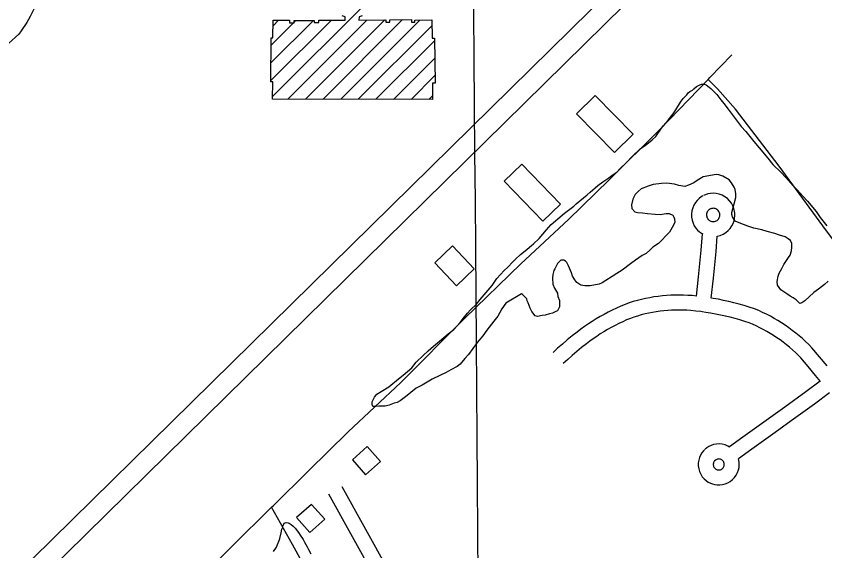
# Model space of a CAD drawing. Extents: x 3540316 to 3578335, y 553172 to 578787.
# Drawn here: x 3554019 to 3555638, y 574901 to 575973 of the extents above; entities that cross this region are included whole.
import ezdxf

# ---------------------------------------------------------------- set-up
doc = ezdxf.new("R2010")
doc.units = 0
for name, color, linetype in [('V-BLDG-OTLN', 7, 'Continuous'), ('V-GRID-MAJR', 7, 'Continuous'), ('V-ROAD-CNTR', 7, 'Continuous'), ('V-SITE-VEGE', 7, 'Continuous'), ('V-TOPO-SHOR', 7, 'Continuous')]:
    doc.layers.add(name, color=color, linetype=linetype)

msp = doc.modelspace()

# ---------------------------------------------------------------- linework, layer by layer
at = {"layer": 'V-BLDG-OTLN'}
for p, q in [((3554532.6318264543, 575811.3791721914), (3554720.7742612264, 575999.5216069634)), ((3554529.183767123, 575843.28645192), (3554650.266936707, 575964.3696215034)), ((3554529.283970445, 575878.7419943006), (3554614.1838132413, 575963.6418370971)), ((3554529.3841737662, 575914.1975366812), (3554574.6095123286, 575959.4228752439)), ((3554533.3606454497, 575953.5293474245), (3554544.2197240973, 575964.3884260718)), ((3554563.0539979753, 575806.446004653), (3554721.179237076, 575964.5712437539)), ((3554575.558197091, 575960.3715600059), (3554578.928133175, 575963.7414960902)), ((3554598.3085687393, 575806.3452363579), (3554757.0294047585, 575965.066072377)), ((3554633.5631395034, 575806.2444680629), (3554792.882906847, 575965.5642354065)), ((3554668.8177102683, 575806.1436997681), (3554827.529897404, 575964.8558869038)), ((3554704.072281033, 575806.042931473), (3554851.527452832, 575953.4981032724)), ((3554739.3268517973, 575805.942163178), (3554856.6926272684, 575923.3079386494)), ((3554774.581422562, 575805.8413948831), (3554857.17547888, 575888.435451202)), ((3554809.835993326, 575805.7406265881), (3554857.658330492, 575853.5629637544)), ((3554845.09056409, 575805.6398582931), (3554852.4091387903, 575812.9584329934))]:
    msp.add_line(p, q, dxfattribs=at)
msp.add_lwpolyline([(3554711.688, 575973.434), (3554709.839, 575972.591), (3554707.914, 575971.935), (3554705.934, 575971.479), (3554705.44, 575964.354), (3554759.415, 575965.099), (3554759.481, 575960.356), (3554767.177, 575960.462), (3554767.109, 575965.206), (3554810.421, 575965.808), (3554810.494, 575960.468), (3554817.021, 575960.559), (3554816.964, 575964.71), (3554851.366, 575965.185), (3554851.8740000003, 575928.4130000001), (3554856.6210000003, 575928.481), (3554857.869, 575838.348), (3554852.482, 575838.256), (3554852.3880000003, 575805.6190000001), (3554532.6180000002, 575806.533), (3554532.716, 575840.882), (3554529.177, 575840.892), (3554529.427, 575929.351), (3554533.291, 575929.341), (3554533.392, 575964.419), (3554566.682, 575964.3250000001), (3554566.668, 575959.447), (3554575.556, 575959.42), (3554575.566, 575963.751), (3554615.895, 575963.637), (3554615.8850000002, 575960.147), (3554624.808, 575960.122), (3554624.823, 575964.442), (3554677.554, 575964.292), (3554677.573, 575971.0750000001), (3554675.6010000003, 575971.653), (3554673.702, 575972.431), (3554671.89, 575973.404)], dxfattribs=at)
for points in [[(3555254.2124515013, 575735.8171151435), (3555217.1174515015, 575699.1391151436), (3555140.831451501, 575776.8441151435), (3555178.0584515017, 575813.3911151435)], [(3555108.7375575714, 575595.5996727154), (3555073.292288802, 575561.4865225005), (3554995.9207021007, 575641.8794697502), (3555031.36597087, 575675.9926199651)], [(3554936.170506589, 575466.3335791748), (3554900.72523782, 575432.2204289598), (3554857.36763574, 575477.9025434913), (3554892.8129045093, 575512.0156937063)], [(3554718.741524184, 575053.4728666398), (3554748.670464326, 575080.009813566), (3554722.1335174, 575109.9387537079), (3554692.2045772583, 575083.401806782)], [(3554607.009747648, 574937.58309842), (3554636.93868779, 574964.1200453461), (3554610.401740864, 574994.0489854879), (3554580.4728007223, 574967.5120385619)]]:
    msp.add_lwpolyline(points, close=True, dxfattribs=at)
at = {"layer": 'V-GRID-MAJR'}
msp.add_spline([(3555066.6580000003, 558654.5920000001), (3555020.84, 564712.414), (3554974.9990000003, 570773.3200000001), (3554929.157, 576834.2440000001), (3554929.134, 576837.311)], degree=3, dxfattribs=at)
at = {"layer": 'V-ROAD-CNTR'}
for points in [[(3556059.5958424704, 576849.067275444), (3555248.6574643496, 576063.4908465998), (3553492.5229766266, 574335.02430354)], [(3556117.6897262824, 576849.5152745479), (3555276.6724083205, 576034.799903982), (3553520.6519203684, 574306.445360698)], [(3555422.4693130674, 575531.3353331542), (3555422.867107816, 575531.3837313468), (3555428.837282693, 575532.985150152), (3555434.5746526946, 575535.4475144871), (3555439.905734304, 575538.7091337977), (3555444.6683828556, 575542.6639833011), (3555448.7352990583, 575547.1510354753), (3555452.0534516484, 575552.0082850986), (3555454.595112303, 575557.0671526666), (3555456.3910365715, 575562.1647676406), (3555457.4978298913, 575567.1813121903), (3555457.9912158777, 575572.0260244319), (3555457.945169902, 575576.8884794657), (3555457.3089390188, 575581.9844441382), (3555455.989193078, 575587.2358693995), (3555453.920405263, 575592.5025692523), (3555451.066960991, 575597.6457956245), (3555447.4243524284, 575602.4903732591), (3555443.052662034, 575606.8590097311), (3555438.0475061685, 575610.6025543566), (3555432.5563163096, 575613.5820446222), (3555426.7627953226, 575615.726945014), (3555420.836525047, 575617.0116074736), (3555414.969723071, 575617.4534906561), (3555409.317510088, 575617.1280185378), (3555404.0004803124, 575616.13126655), (3555399.1091991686, 575614.5823863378), (3555395.4300839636, 575612.9318113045)], [(3555393.9425698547, 575612.1619710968), (3555390.4694742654, 575610.1109604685), (3555386.382501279, 575607.012500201), (3555382.501091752, 575603.2532436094), (3555378.9668418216, 575598.827016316), (3555375.940860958, 575593.7806583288), (3555373.5635112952, 575588.2049707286), (3555371.967680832, 575582.2313065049), (3555371.2299263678, 575576.031419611), (3555371.391983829, 575569.7815054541), (3555372.4338560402, 575563.6906777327), (3555374.284372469, 575557.9143136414), (3555376.8358282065, 575552.6173693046), (3555379.938897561, 575547.885608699), (3555383.4647163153, 575543.7767443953), (3555387.2509720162, 575540.3159416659), (3555391.1989534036, 575537.4641093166), (3555393.573867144, 575536.1238625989)], [(3555409.1974301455, 575586.3300289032), (3555407.214525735, 575585.1590395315), (3555405.9514987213, 575584.201499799), (3555404.748908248, 575583.0367563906), (3555403.6631581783, 575581.6769836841), (3555402.7291390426, 575580.1193416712), (3555401.996488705, 575578.4010292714), (3555401.504319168, 575576.558693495), (3555401.2760736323, 575574.6405803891), (3555401.326016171, 575572.714494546), (3555401.64814396, 575570.8313222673), (3555402.217627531, 575569.0536863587), (3555403.0061717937, 575567.4166306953), (3555403.9651024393, 575565.9543913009), (3555405.047283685, 575564.6932556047), (3555406.2170279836, 575563.6240583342), (3555407.4050465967, 575562.7658906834), (3555408.6809588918, 575562.0458488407), (3555410.1413939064, 575561.430531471), (3555411.7449423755, 575560.9736545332), (3555413.4710797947, 575560.712989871), (3555415.2841346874, 575560.6823639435), (3555417.1408921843, 575560.9082686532), (3555418.984717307, 575561.402849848), (3555420.759347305, 575562.164485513), (3555422.404265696, 575563.1708662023), (3555423.8676171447, 575564.3860166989), (3555425.124700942, 575565.7729645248), (3555426.148548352, 575567.2717149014), (3555426.932887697, 575568.8328473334), (3555427.4889634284, 575570.4112323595), (3555427.828170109, 575571.9486878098), (3555427.9767841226, 575573.4079755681), (3555427.9628300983, 575574.8815205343), (3555427.767060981, 575576.4495558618), (3555427.362806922, 575578.0581306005), (3555426.7235947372, 575579.6854307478), (3555425.8410390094, 575581.2762043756), (3555424.7196475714, 575582.767626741), (3555423.365337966, 575584.120990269), (3555421.8244938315, 575585.2734456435), (3555420.1316836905, 575586.1919553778), (3555418.3352046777, 575586.8570549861), (3555416.5114749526, 575587.2523925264), (3555414.704276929, 575587.3885093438), (3555412.958489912, 575587.2879814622), (3555411.319519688, 575586.9807334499), (3555409.812800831, 575586.5036136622), (3555407.7099160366, 575585.5601886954)], [(3555381.1089271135, 575411.4779408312), (3555385.0954825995, 575450.1040628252), (3555390.4462057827, 575503.8437179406), (3555393.213254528, 575536.327368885)], [(3555410.852600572, 575407.4503371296), (3555414.9425174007, 575447.0779371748), (3555420.3197942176, 575501.0842820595), (3555422.901574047, 575531.392976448)], [(3555381.50949976, 575411.4376223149), (3555372.355843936, 575412.3589578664), (3555363.8790773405, 575412.9805664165), (3555355.387096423, 575413.3743456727), (3555346.889120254, 575413.5370818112), (3555338.3871299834, 575413.4730386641), (3555329.8922133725, 575413.1780106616), (3555321.406136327, 575412.6561620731), (3555312.938172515, 575411.9031507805), (3555304.495996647, 575410.9226742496), (3555296.0818760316, 575409.7163073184), (3555287.7005913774, 575408.2817959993), (3555279.3635188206, 575406.6217315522), (3555271.075986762, 575404.7380583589), (3555262.8391665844, 575402.6305496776), (3555254.6646892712, 575400.3015849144), (3555246.5541494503, 575397.7527981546), (3555238.231139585, 575394.8860198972), (3555229.413160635, 575391.168826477), (3555220.987038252, 575387.3889128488), (3555212.6463746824, 575383.4128156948), (3555204.4040289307, 575379.2511475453), (3555196.2564479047, 575374.902171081), (3555188.2074193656, 575370.3665414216), (3555180.2676315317, 575365.646288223), (3555172.4365638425, 575360.748885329), (3555164.7200693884, 575355.671369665), (3555157.122171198, 575350.4219127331), (3555149.6449771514, 575344.9950008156), (3555142.354643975, 575339.4479185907), (3555132.3594170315, 575331.6305366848), (3555122.4889208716, 575323.5750803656), (3555112.784802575, 575315.3188943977), (3555103.252306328, 575306.8654906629), (3555094.009085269, 575298.32285109)], [(3555445.6038031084, 575400.6239440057), (3555435.3792382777, 575402.8857017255), (3555424.9693137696, 575404.9752963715), (3555414.5201676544, 575406.8625191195), (3555410.9993979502, 575407.426809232)], [(3555642.6548975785, 575271.3538839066), (3555627.7394338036, 575289.467459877), (3555612.317549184, 575307.8475302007), (3555605.906221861, 575314.3301798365), (3555599.6307074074, 575320.3544643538), (3555593.202657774, 575326.2130857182), (3555586.621733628, 575331.9062237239), (3555579.900275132, 575337.420917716), (3555573.0354361, 575342.765819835), (3555566.0318008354, 575347.9287628), (3555558.9009487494, 575352.9066480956), (3555551.6414580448, 575357.6999008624), (3555544.2605707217, 575362.3026184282), (3555536.7629990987, 575366.713016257), (3555529.151929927, 575370.9273147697), (3555521.438887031, 575374.9418646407), (3555513.620124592, 575378.7586015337), (3555505.7050898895, 575382.3695743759), (3555497.281825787, 575385.9516921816), (3555486.7080528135, 575389.4041109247), (3555476.5527888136, 575392.49953823), (3555466.3384021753, 575395.3983961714), (3555456.067795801, 575398.0961530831), (3555445.890140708, 575400.5576547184)], [(3555439.1241968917, 575371.3320559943), (3555429.1867617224, 575373.5302982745), (3555419.3506862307, 575375.5047036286), (3555409.4798323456, 575377.2874808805), (3555399.576190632, 575378.8747835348), (3555392.373088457, 575379.8850225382), (3555389.6354075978, 575380.2706916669), (3555379.6805755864, 575381.4701275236), (3555369.756156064, 575382.4690421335), (3555362.0869226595, 575383.0314335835), (3555354.4049035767, 575383.3876543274), (3555346.714879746, 575383.5349181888), (3555339.0208700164, 575383.4769613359), (3555331.3337866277, 575383.2099893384), (3555323.6558636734, 575382.7378379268), (3555315.997827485, 575382.0568492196), (3555308.3560033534, 575381.1693257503), (3555300.742123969, 575380.0776926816), (3555293.1614086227, 575378.7802040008), (3555285.6184811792, 575377.2782684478), (3555278.120013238, 575375.5739416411), (3555270.6688334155, 575373.6674503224), (3555263.2733107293, 575371.5604150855), (3555255.93785055, 575369.2552018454), (3555248.954860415, 575366.8499801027), (3555241.380839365, 575363.657173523), (3555233.5829617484, 575360.1590871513), (3555225.863625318, 575356.4791843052), (3555218.2299710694, 575352.6248524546), (3555210.6855520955, 575348.597828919), (3555203.238580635, 575344.4014585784), (3555195.8883684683, 575340.031711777), (3555188.6374361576, 575335.497114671), (3555181.4939306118, 575330.7966303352), (3555174.4618288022, 575325.938087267), (3555167.541022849, 575320.9149991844), (3555160.679356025, 575315.6940814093), (3555151.086582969, 575308.1914633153), (3555141.6950791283, 575300.5269196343), (3555132.459197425, 575292.6691056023), (3555123.387693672, 575284.6245093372), (3555114.370914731, 575276.2911489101)], [(3555629.1668864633, 575240.2591078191), (3555619.387102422, 575252.4161160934), (3555604.6685661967, 575270.290540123), (3555590.1244508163, 575287.6244697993), (3555584.849778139, 575292.9578201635), (3555579.1352925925, 575298.4435356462), (3555573.281342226, 575303.7789142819), (3555567.290266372, 575308.9617762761), (3555561.167724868, 575313.985082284), (3555554.9165639, 575318.8521801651), (3555548.542199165, 575323.5512372), (3555542.0470512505, 575328.0853519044), (3555535.4365419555, 575332.4500991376), (3555528.7154292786, 575336.6413815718), (3555521.8890009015, 575340.656983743), (3555514.9580700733, 575344.4946852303), (3555507.9311129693, 575348.1521353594), (3555500.811875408, 575351.6273984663), (3555493.6069101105, 575354.9144256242), (3555486.7361742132, 575357.8363078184), (3555477.6779471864, 575360.7938890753), (3555468.0832111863, 575363.7184617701), (3555458.4315978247, 575366.4576038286), (3555448.7302041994, 575369.0058469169), (3555438.837859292, 575371.3983452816)], [(3555628.8276510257, 575240.6808030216), (3555599.829493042, 575219.3638705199), (3555558.102682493, 575188.9648917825), (3555516.243732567, 575158.7454685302), (3555474.209896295, 575128.670163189), (3555446.9639711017, 575109.0354538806)], [(3555647.5698361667, 575217.2246790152), (3555617.546506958, 575195.1541294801), (3555575.715317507, 575164.6791082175), (3555533.7522674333, 575134.3845314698), (3555491.7081037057, 575104.3018368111), (3555465.221142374, 575085.2140729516)], [(3555447.0826562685, 575108.9667297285), (3555443.806915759, 575110.8635336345), (3555438.3236516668, 575113.0666167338), (3555432.5799456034, 575114.4544424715), (3555426.7646383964, 575115.0041559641), (3555421.0422605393, 575114.7360919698), (3555415.575138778, 575113.7145536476), (3555410.4908265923, 575112.0434308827), (3555405.8720566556, 575109.8389820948), (3555401.780087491, 575107.2324213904), (3555398.858505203, 575104.8617142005)], [(3555397.6159362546, 575103.7324124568), (3555394.9781165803, 575101.0505427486), (3555391.99587966, 575097.2301917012), (3555389.357751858, 575092.8427846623), (3555387.2093610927, 575087.9387120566), (3555385.670239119, 575082.5951074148), (3555384.856731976, 575076.925782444), (3555384.847271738, 575071.0777784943), (3555385.6848215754, 575065.2275480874), (3555387.351860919, 575059.5646564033), (3555389.7847887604, 575054.2494264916), (3555392.880760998, 575049.4289157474), (3555396.494345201, 575045.2086024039), (3555400.4871721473, 575041.6383969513), (3555404.699218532, 575038.7457677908), (3555409.004245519, 575036.5001470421), (3555413.309333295, 575034.8555781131), (3555417.7631093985, 575033.7009540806), (3555422.5613909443, 575033.0296674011), (3555427.6779566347, 575032.9381310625), (3555433.0023652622, 575033.5297320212), (3555438.3998671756, 575034.8692580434), (3555443.7145463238, 575036.9995415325), (3555448.780112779, 575039.9114933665), (3555453.429007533, 575043.5618301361), (3555457.503032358, 575047.8391621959), (3555460.887882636, 575052.6028504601), (3555463.518334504, 575057.6949129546), (3555465.363952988, 575062.940189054), (3555466.458687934, 575068.172864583), (3555466.8594722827, 575073.2726087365), (3555466.649746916, 575078.1199454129), (3555465.925073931, 575082.6693694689), (3555465.1319637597, 575085.5364524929)], [(3555419.0040637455, 575082.6955875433), (3555417.56988342, 575081.2374572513), (3555416.76612034, 575080.2078082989), (3555416.0622481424, 575079.0372153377), (3555415.4866389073, 575077.7232879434), (3555415.0717608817, 575076.2828925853), (3555414.853268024, 575074.760217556), (3555414.850728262, 575073.1902215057), (3555415.075178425, 575071.6224519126), (3555415.524139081, 575070.0973435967), (3555416.17721124, 575068.6705735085), (3555417.009239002, 575067.3750842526), (3555417.981654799, 575066.2393975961), (3555419.052827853, 575065.2816030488), (3555420.184781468, 575064.5042322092), (3555421.335754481, 575063.903852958), (3555422.4546667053, 575063.4764218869), (3555423.6248906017, 575063.1730459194), (3555424.9166090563, 575062.9923325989), (3555426.2840433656, 575062.9678689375), (3555427.709634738, 575063.1262679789), (3555429.1621328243, 575063.4867419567), (3555430.5934536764, 575064.0604584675), (3555431.9538872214, 575064.8425066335), (3555433.198992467, 575065.820169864), (3555434.2949676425, 575066.9708378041), (3555435.206117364, 575068.2531495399), (3555435.909665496, 575069.6150870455), (3555436.406047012, 575071.025810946), (3555436.701312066, 575072.437135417), (3555436.808527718, 575073.8013912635), (3555436.7522530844, 575075.1020545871), (3555436.5629260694, 575076.290630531), (3555436.242736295, 575077.4481124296), (3555435.755055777, 575078.6527466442), (3555435.088425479, 575079.8537830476), (3555434.238108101, 575081.0118061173), (3555433.2012189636, 575082.0867850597), (3555431.9890551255, 575083.0401389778), (3555430.631084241, 575083.8264663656), (3555429.1603483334, 575084.4173832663), (3555427.620054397, 575084.7895575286), (3555426.0513616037, 575084.9378440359), (3555424.515739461, 575084.8659080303), (3555423.0468612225, 575084.5914463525), (3555421.6811734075, 575084.1425691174), (3555420.445943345, 575083.5530179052), (3555419.347912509, 575082.8535786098), (3555417.761494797, 575081.5662857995)], [(3555201.15755935, 574053.25486708), (3554898.484164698, 574619.2707350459), (3554671.5006186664, 575028.9939155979)], [(3555174.701612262, 574039.1088953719), (3554872.1342173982, 574604.9267637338), (3554645.25867115, 575014.455944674)]]:
    msp.add_lwpolyline(points, dxfattribs=at)
at = {"layer": 'V-SITE-VEGE'}
for points in [[(3554058.27, 575994.3420000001), (3554047.018, 575971.712), (3554040.375, 575960.045), (3554029.045, 575942.862), (3554024.367, 575936.667), (3554003.525, 575917.9890000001)], [(3554854.563, 575311.422), (3554866.433, 575321.421), (3554884.2490000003, 575335.872), (3554895.0500000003, 575344.215), (3554907.952, 575358.598), (3554913.842, 575366.87), (3554922.977, 575377.376), (3554928.889, 575384.014), (3554940.745, 575395.104), (3554948.257, 575404.4940000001), (3554971.8850000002, 575432.678), (3554981.5100000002, 575447.012), (3554996.035, 575462.51), (3555003.578, 575469.716), (3555013.256, 575480.229), (3555018.639, 575485.767), (3555028.889, 575494.649), (3555038.062, 575502.4230000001), (3555054.794, 575516.3150000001), (3555066.111, 575526.85), (3555080.605, 575544.53), (3555090.284, 575555.042), (3555117.264, 575577.816), (3555135.6350000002, 575591.728), (3555140.4760000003, 575596.715), (3555162.068, 575614.4940000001), (3555167.995, 575620.0380000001), (3555183.65, 575632.819), (3555193.37, 575640.604), (3555205.8200000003, 575648.425), (3555212.293, 575653.977), (3555221.489, 575660.115), (3555228.487, 575667.314), (3555240.879, 575678.957), (3555251.6380000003, 575690.577), (3555268.876, 575707.205), (3555278.6180000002, 575713.351), (3555292.6550000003, 575724.471), (3555299.6550000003, 575731.6680000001), (3555302.33, 575735.531), (3555314.646, 575752.633), (3555324.311, 575764.237), (3555334.506, 575776.941), (3555339.857, 575784.662), (3555348.9220000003, 575800.081), (3555354.826, 575807.2660000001), (3555360.202, 575813.348), (3555361.816, 575815.009), (3555364.491, 575818.87), (3555367.728, 575821.647), (3555373.149, 575824.455), (3555375.841, 575827.2220000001), (3555381.237, 575831.6680000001), (3555386.666, 575833.929), (3555391.549, 575836.184), (3555397.555, 575836.268), (3555400.847, 575835.223), (3555406.376, 575830.386), (3555410.237, 575827.711), (3555421.88, 575815.316), (3555429.67, 575805.052), (3555435.786, 575797.493), (3555444.68, 575786.153)], [(3555444.68, 575786.153), (3555450.806, 575778.047), (3555458.6040000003, 575767.238), (3555470.839, 575751.5750000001), (3555480.268, 575741.332), (3555495.843, 575721.348), (3555506.9450000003, 575708.401), (3555524.169, 575687.894), (3555534.171, 575675.477), (3555550.785, 575659.331), (3555560.214, 575649.089), (3555574.095, 575632.903), (3555582.955, 575624.291), (3555594.614, 575610.805), (3555603.482, 575601.649), (3555620.701, 575581.142), (3555628.515, 575569.2390000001), (3555631.3000000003, 575565.456), (3555642.404, 575552.509)], [(3555645.071, 575441.692), (3555637.528, 575434.487), (3555625.647, 575425.033), (3555616.452, 575418.895), (3555598.128, 575401.709), (3555592.179, 575397.801), (3555587.827, 575396.6460000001), (3555580.62, 575404.189), (3555574.56, 575407.926), (3555569.0530000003, 575411.123), (3555564.0870000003, 575414.875), (3555555.819, 575420.22), (3555550.308, 575423.962), (3555543.6210000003, 575433.152), (3555542.968, 575440.7880000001), (3555544.448, 575451.731), (3555546.556, 575457.2220000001), (3555551.8850000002, 575466.581), (3555556.134, 575474.832), (3555565.215, 575489.158), (3555568.4280000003, 575493.574), (3555571.58, 575502.355), (3555572.0270000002, 575509.46), (3555571.916, 575517.103), (3555569.102, 575523.071), (3555564.6890000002, 575526.284), (3555558.629, 575530.022), (3555547.653, 575533.688), (3555537.7800000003, 575536.823), (3555522.43, 575540.975), (3555512.0100000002, 575544.104), (3555496.1240000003, 575547.7000000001), (3555484.059, 575551.352), (3555466.487, 575558.2000000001), (3555458.789, 575561.911), (3555453.214, 575570.025), (3555452.051, 575574.924), (3555451.989, 575579.2930000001), (3555456.663, 575596.287), (3555459.759, 575608.89), (3555460.198, 575616.542), (3555458.436, 575625.254), (3555456.737, 575629.6), (3555451.154, 575638.257), (3555446.699, 575644.2000000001), (3555434.032, 575651.667), (3555425.7970000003, 575654.8250000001), (3555420.329, 575655.294), (3555394.733, 575650.561), (3555382.8200000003, 575643.295), (3555375.793, 575638.279), (3555364.935, 575633.755), (3555357.869, 575631.4720000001), (3555345.833, 575632.938), (3555337.058, 575635.5430000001), (3555321.7430000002, 575637.511), (3555311.37, 575637.3640000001), (3555294.474, 575634.941), (3555284.139, 575632.064), (3555270.5670000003, 575626.409), (3555264.632, 575621.41), (3555258.711, 575615.319), (3555253.929, 575605.968), (3555251.363, 575594.464), (3555252.012, 575587.3740000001), (3555257.571, 575580.354), (3555263.0530000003, 575578.7930000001), (3555272.8880000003, 575578.387), (3555283.285, 575576.897), (3555298.594, 575575.475)], [(3555298.594, 575575.475), (3555308.433, 575575.0700000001), (3555320.418, 575576.878), (3555326.424, 575576.962), (3555333.568, 575573.7880000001), (3555335.808, 575569.997), (3555337.5, 575566.2000000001), (3555337.6, 575559.101), (3555332.826, 575549.203), (3555326.953, 575539.838), (3555304.886, 575517.136), (3555294.074, 575509.335), (3555288.684, 575504.344), (3555280.594, 575497.131), (3555272.466, 575492.648), (3555258.943, 575483.719), (3555249.225, 575475.934), (3555232.468, 575463.683), (3555221.643, 575456.976), (3555212.447, 575450.838), (3555199.997, 575443.017), (3555192.424, 575437.995), (3555186.458, 575435.179), (3555168.478, 575432.1950000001), (3555157.561, 575432.039), (3555149.893, 575433.567), (3555141.625, 575438.9130000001), (3555137.728, 575444.317), (3555133.257, 575451.352), (3555130.973, 575458.42), (3555127.021, 575467.6460000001), (3555124.774, 575471.984), (3555121.395, 575479.035), (3555118.628, 575481.724), (3555115.3310000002, 575483.317), (3555109.324, 575483.231), (3555102.867, 575476.588), (3555097.552, 575466.137), (3555095.416, 575462.829), (3555093.348, 575454.608), (3555092.903, 575447.504), (3555093.62, 575435.501), (3555097.011, 575427.358), (3555102.619, 575417.06), (3555103.805, 575410.525), (3555106.6410000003, 575402.921), (3555106.828, 575389.8200000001), (3555103.115, 575382.1190000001), (3555099.862, 575380.434), (3555092.811, 575377.059), (3555086.821, 575375.881), (3555078.125, 575373.026), (3555072.126, 575372.3960000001), (3555062.867, 575370.626), (3555057.94, 575371.648), (3555051.802, 575380.841), (3555047.886, 575387.3420000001), (3555044.464, 575397.6680000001), (3555042.217, 575402.006), (3555041.617, 575405.819), (3555032.758, 575414.431), (3555030.552, 575416.036), (3554999.6950000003, 575397.033), (3554991.66, 575385.996), (3554983.134, 575371.132), (3554975.631, 575361.1950000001), (3554961.143, 575342.9720000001), (3554953.111, 575331.933), (3554941.83, 575318.6680000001), (3554924.699, 575294.397), (3554917.1750000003, 575286.099), (3554908.0470000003, 575275.0480000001), (3554902.103, 575270.598), (3554889.639, 575263.866), (3554879.889, 575258.267), (3554867.41, 575252.628), (3554852.23, 575244.7660000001), (3554831.646, 575233.007), (3554820.267, 575226.838), (3554798.669, 575209.604), (3554787.858, 575201.805), (3554781.898, 575198.4450000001), (3554775.916, 575196.72), (3554765.598, 575192.751), (3554757.977, 575191.006), (3554745.417, 575190.828), (3554738.876, 575190.187), (3554733.416, 575190.109), (3554731.724, 575193.908), (3554731.646, 575199.368), (3554736.4280000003, 575208.719), (3554741.258, 575214.796), (3554749.914, 575220.377), (3554765.072, 575229.877), (3554784.507, 575245.444), (3554794.233, 575252.682), (3554810.951, 575267.6630000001), (3554820.077, 575278.714), (3554834.079, 575292.564), (3554843.774, 575301.985), (3554854.563, 575311.422)], [(3554534.401, 574899.5), (3554540.281, 574908.323), (3554542.3910000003, 574913.814), (3554545.557, 574921.504), (3554547.134, 574925.895), (3554549.708, 574936.851), (3554551.244, 574943.9720000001), (3554552.821, 574948.363), (3554553.335, 574950.557), (3554555.987, 574956.054), (3554559.784, 574957.745), (3554563.616, 574957.254), (3554565.816, 574956.1950000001), (3554569.676, 574953.518), (3554573.545, 574950.297), (3554577.4280000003, 574945.984), (3554584.1040000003, 574937.341), (3554588.004, 574931.934), (3554593.578, 574923.822), (3554596.386, 574918.401), (3554601.432, 574909.191), (3554604.238, 574903.77), (3554609.276, 574895.103)]]:
    msp.add_lwpolyline(points, dxfattribs=at)
at = {"layer": 'V-TOPO-SHOR'}
for points in [[(3553478.2970000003, 573936.887), (3553600.8000000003, 574055.638), (3553733.666, 574194.632), (3553869.512, 574331.895), (3553979.744, 574440.424), (3554104.5160000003, 574566.301), (3554225.223, 574686.801), (3554332.555, 574791.153), (3554450.931, 574909.255), (3554530.6, 574988.299), (3554534.323, 574991.9940000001), (3554604.312, 575060.948), (3554683.625, 575139.493), (3554789.259, 575238.4990000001), (3554916.951, 575366.782), (3555029.54, 575475.936), (3555124.674, 575564.748), (3555206.336, 575644.507), (3555307.224, 575744.632), (3555404.5700000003, 575845.8690000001), (3555408.0470000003, 575849.485), (3555451.756, 575895.0210000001)], [(3555946.448, 575135.694), (3555873.546, 575234.594), (3555795.832, 575339.341), (3555715.7630000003, 575443.463), (3555634.448, 575552.2980000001), (3555546.482, 575671.68), (3555459.1720000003, 575786.343), (3555423.143, 575826.638), (3555404.5700000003, 575845.8690000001)], [(3554940.702, 574238.201), (3554876.0470000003, 574354.329), (3554776.432, 574538.46), (3554670.307, 574734.296), (3554572.574, 574913.465), (3554530.6, 574988.299)]]:
    msp.add_lwpolyline(points, dxfattribs=at)

doc.saveas('drawing.dxf')
